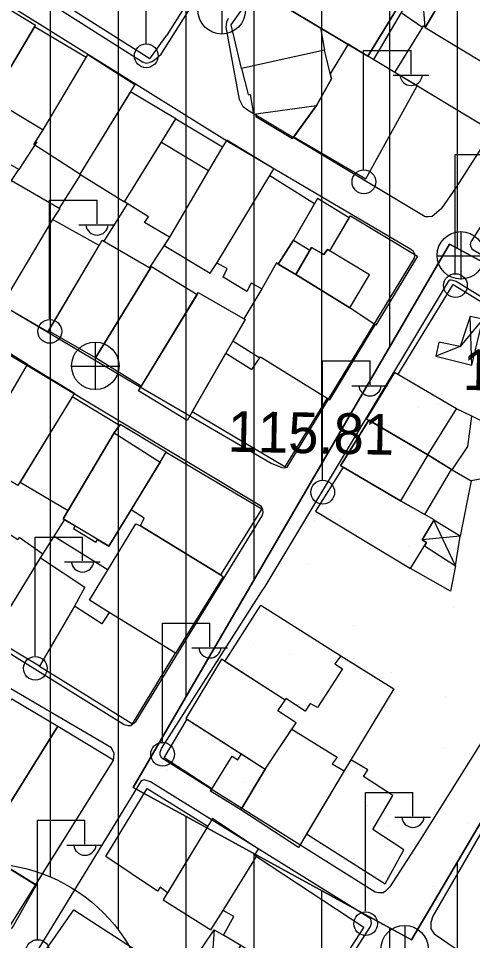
# Model space of a CAD drawing. Extents: x 417997 to 421451, y 4451742 to 4455216.
# Drawn here: x 419396.1 to 419463, y 4452738.6 to 4452874.4 of the extents above; entities that cross this region are included whole.
import ezdxf

# ---------------------------------------------------------------- set-up
doc = ezdxf.new("R2010")
doc.units = 0
for name, color, linetype in [('ADA', 7, 'Continuous'), ('B_Ins_Halinde', 7, 'Continuous'), ('B_Kapi', 7, 'Continuous'), ('B_Mesken', 7, 'Continuous'), ('B_Sundurma', 7, 'Continuous'), ('B_Teras', 7, 'Continuous'), ('Default', 7, 'Continuous'), ('PL_AYA_PARK_DINLENME', 7, 'Continuous'), ('PL_KON_MEV_350', 7, 'Continuous'), ('S_Elektrik_Diregi', 7, 'Continuous'), ('S_Rogar_Kapagi', 7, 'Continuous'), ('Sinir_Duvar_tek_tarafa_ait', 7, 'Continuous'), ('Sinir_Tel_bir_taraf', 7, 'Continuous'), ('SM_DAIRE', 7, 'Continuous'), ('TR_ORTAYOGUNKONUT', 7, 'Continuous'), ('TR_PARKALANI', 7, 'Continuous'), ('Y_Kot_Noktasi', 7, 'Continuous'), ('Y_Yol_Kotu', 7, 'Continuous'), ('Yol_Sose', 7, 'Continuous')]:
    doc.layers.add(name, color=color, linetype=linetype)

# ---------------------------------------------------------------- blocks, each defined once
blk = doc.blocks.new('POINT_DISPLAY')
at = {"layer": 'Default'}
blk.add_line((0, 0), (0, 0), dxfattribs=at)

msp = doc.modelspace()

# ---------------------------------------------------------------- linework, layer by layer
at = {"layer": 'ADA'}
for p, q in [((419459.65, 4452841.17), (419413.02, 4452761.13)), ((419459.65, 4452841.17), (419413.02, 4452761.13)), ((419498.35, 4452820.34), (419459.65, 4452841.17)), ((419498.35, 4452820.34), (419459.65, 4452841.17)), ((419454.03, 4452738.65), (419499.67, 4452816.04)), ((419454.03, 4452738.65), (419499.67, 4452816.04)), ((419413.02, 4452761.13), (419454.03, 4452738.65)), ((419413.02, 4452761.13), (419454.03, 4452738.65))]:
    msp.add_line(p, q, dxfattribs=at)
at = {"layer": 'B_Ins_Halinde'}
msp.add_lwpolyline([(419438.59, 4452754.29), (419450.15, 4452746.93), (419452.94, 4452751.95), (419448.36, 4452754.94), (419451.29, 4452759.92), (419446.97, 4452762.74), (419447.6, 4452763.74), (419445.11, 4452765.2), (419444.12, 4452763.55)], close=True, dxfattribs=at)
at = {"layer": 'B_Kapi'}
msp.add_lwpolyline([(419415.47, 4452868.48), (419417.97, 4452871.99)], dxfattribs=at)
at = {"layer": 'B_Mesken'}
for points in [[(419433.43, 4452877.37), (419431.14, 4452878.78), (419435.35, 4452885.33), (419437.7, 4452883.97), (419451.84, 4452875.74), (419447.63, 4452868.9)], [(419456.08, 4452873.12), (419469.83, 4452864.8), (419473.95, 4452871.63), (419460.15, 4452880.01)], [(419383.53, 4452868.82), (419385.04, 4452867.83), (419385.97, 4452869.18), (419393.24, 4452864.46), (419398.47, 4452873.23), (419398.62, 4452873.42), (419392.6, 4452877.06), (419392.82, 4452877.39), (419389.86, 4452879.14), (419389.54, 4452878.77)], [(419428.97, 4452867.06), (419427.47, 4452873.5), (419431.14, 4452878.78), (419433.43, 4452877.37), (419440.64, 4452873.07), (419441.2, 4452869.75)], [(419399.74, 4452858.05), (419406.09, 4452868.69), (419398.47, 4452873.23), (419392.13, 4452862.59)], [(419469.57, 4452864.96), (419465.61, 4452858.02), (419451.58, 4452866.48), (419455.84, 4452873.4), (419456.08, 4452873.12)], [(419444.7, 4452870.65), (419442.06, 4452866.3), (419442.25, 4452865.54), (419440.04, 4452861.63), (419436.71, 4452857.02), (419447.3, 4452850.82), (419454.88, 4452864.5), (419451.58, 4452866.48), (419447.63, 4452868.9)], [(419406.09, 4452868.69), (419406.32, 4452869.12), (419413.26, 4452864.7), (419405.17, 4452851.48), (419398.36, 4452855.87), (419399.74, 4452858.05)], [(419436.52, 4452856.76), (419440.04, 4452861.63), (419442.25, 4452865.54), (419441.2, 4452869.75), (419428.97, 4452867.06), (419429.98, 4452863.23), (419430.28, 4452863.22), (419430.76, 4452860.36), (419431.13, 4452860.41), (419431.12, 4452859.98)], [(419405.17, 4452851.48), (419411.75, 4452847.42), (419417.19, 4452856.2), (419419.33, 4452859.65), (419412.62, 4452863.65)], [(419419.33, 4452859.65), (419426.19, 4452855.54), (419424.1, 4452852.02), (419418.38, 4452842.22), (419414.7, 4452844.39), (419415.28, 4452845.23), (419411.75, 4452847.42)], [(419395.07, 4452850.58), (419396.17, 4452852.21), (419388.42, 4452856.59), (419385.6, 4452851.8), (419384, 4452849.1), (419379.38, 4452841.46), (419387.03, 4452836.9)], [(419433.14, 4452851.32), (419433.74, 4452852.3), (419426.84, 4452856.5), (419426.19, 4452855.54), (419424.1, 4452852.02), (419418.38, 4452842.22), (419417.61, 4452840.97), (419424.38, 4452836.91), (419425.36, 4452838.4)], [(419434.39, 4452838.24), (419434.13, 4452838.42), (419431.97, 4452834.58), (419430.43, 4452835.43), (419429.77, 4452834.22), (419426.26, 4452836.34), (419426.88, 4452837.58), (419425.36, 4452838.4), (419433.14, 4452851.32), (419439.76, 4452847.2), (419436.63, 4452841.79), (419434.39, 4452838.24)], [(419395.07, 4452850.58), (419402.2, 4452846.44), (419401.15, 4452844.8), (419393.68, 4452832.25), (419386.69, 4452836.32)], [(419436.63, 4452841.79), (419434.39, 4452838.24), (419436.98, 4452836.69), (419439.07, 4452840.29), (419439.3, 4452840.69), (419441.12, 4452839.64), (419441.68, 4452840.42), (419442.01, 4452840.22), (419444.87, 4452845.07), (419440.17, 4452847.92)], [(419400.47, 4452828.25), (419407.99, 4452840.98), (419401.15, 4452844.8), (419393.68, 4452832.25)], [(419442.01, 4452840.22), (419445.05, 4452845.37), (419454.95, 4452839.43), (419448.81, 4452829.24), (419444.95, 4452831.78), (419436.98, 4452836.69), (419439.3, 4452840.69), (419441.12, 4452839.64), (419441.68, 4452840.42)], [(419407.99, 4452840.98), (419408.44, 4452841.78), (419415.57, 4452837.65), (419407.47, 4452824.45), (419400.56, 4452828.39)], [(419415.57, 4452837.65), (419415.71, 4452837.91), (419422.45, 4452833.79), (419414.2, 4452820.25), (419407.47, 4452824.45)], [(419431.97, 4452834.58), (419429.35, 4452830.2), (419429.53, 4452830.1), (419427.71, 4452826.94), (419431.69, 4452824.42), (419431.8, 4452824.58), (419441.6, 4452818.49), (419441.99, 4452818.26), (419448.7, 4452829.31), (419444.95, 4452831.78), (419436.98, 4452836.69), (419434.39, 4452838.24), (419434.13, 4452838.42)], [(419413.79, 4452819.58), (419422.62, 4452834.06), (419429.53, 4452830.1), (419420.97, 4452815.2)], [(419397.45, 4452823.45), (419390.67, 4452827.63), (419381.48, 4452812.11), (419388.32, 4452808.01), (419389.31, 4452809.58)], [(419426.68, 4452825.14), (419430.53, 4452822.7), (419431.8, 4452824.58), (419441.6, 4452818.49), (419435.35, 4452808.36), (419421.71, 4452816.49)], [(419389.31, 4452809.58), (419397.45, 4452823.45), (419404.39, 4452819.24), (419396.04, 4452805.6)], [(419456.46, 4452810.15), (419460.03, 4452807.94), (419462.34, 4452811.36), (419462.95, 4452815.86), (419460.68, 4452816.91), (419451.53, 4452822.26), (419447.39, 4452815.45)], [(419410.99, 4452814.47), (419404.03, 4452818.67), (419396.36, 4452806.13), (419403.45, 4452801.94), (419410.24, 4452813.39)], [(419410.24, 4452813.39), (419402.72, 4452800.72), (419404.48, 4452799.66), (419404.21, 4452799.27), (419407.52, 4452797.28), (419407.77, 4452797.68), (419409.45, 4452796.67), (419412.7, 4452802.03), (419416.99, 4452809.08), (419417.9, 4452810.52), (419411.1, 4452814.63)], [(419456, 4452801.34), (419459.95, 4452807.99), (419456.46, 4452810.15), (419447.75, 4452815.24), (419443.59, 4452808.53), (419443.95, 4452808.32), (419452.41, 4452803.36)], [(419417.9, 4452810.52), (419431.96, 4452802.16), (419425.88, 4452792.44), (419414.11, 4452799.66), (419414.66, 4452800.81), (419412.7, 4452802.03), (419416.99, 4452809.08)], [(419443.95, 4452808.32), (419439.88, 4452801.86), (419453.91, 4452793.41), (419456.26, 4452797.22), (419455.61, 4452797.59), (419457.38, 4452800.57), (419452.41, 4452803.36)], [(419392.14, 4452783.23), (419399.71, 4452795.52), (419396.22, 4452797.94), (419396.04, 4452797.61), (419392.94, 4452799.63), (419385.6, 4452787.4)], [(419425.88, 4452792.44), (419426.28, 4452792.21), (419419.25, 4452780.93), (419409.46, 4452786.89), (419406.57, 4452788.74), (419413.4, 4452799.96), (419414.11, 4452799.66)], [(419399.35, 4452794.94), (419405.91, 4452790.64), (419404.39, 4452787.85), (419399.21, 4452779), (419392.14, 4452783.23)], [(419399.21, 4452779), (419412.9, 4452770.48), (419419.25, 4452780.93), (419409.46, 4452786.89), (419408.42, 4452785.26), (419404.39, 4452787.85)], [(419426.54, 4452779.7), (419431.82, 4452788.01), (419443.62, 4452780.52), (419442.75, 4452779.33), (419443.88, 4452778.61), (419440.18, 4452772.89), (419439.1, 4452773.49), (419438.35, 4452772.37), (419435.51, 4452774.24), (419435.42, 4452774)], [(419420.8, 4452771.29), (419432.48, 4452763.81), (419437.03, 4452770.67), (419434.35, 4452772.42), (419435.42, 4452774), (419426.05, 4452780.01)], [(419392.14, 4452754.54), (419385.43, 4452759.06), (419395.14, 4452774.2), (419401.9, 4452770.18)], [(419424.6, 4452760.92), (419417.59, 4452765.48), (419420.97, 4452771.18), (419432.48, 4452763.81), (419428.9, 4452757.82), (419424.4, 4452760.6)], [(419390.45, 4452751.84), (419401.9, 4452770.18), (419410.11, 4452765.19), (419398.62, 4452746.8)], [(419436.4, 4452769.72), (419443.08, 4452765.61), (419442.35, 4452764.63), (419444.12, 4452763.55), (419437.37, 4452752.26), (419428.9, 4452757.82), (419432.48, 4452763.81)], [(419415.07, 4452760.96), (419424.02, 4452755.44), (419418.09, 4452745.62), (419417.01, 4452746.44), (419416.59, 4452745.86), (419408.99, 4452750.94)], [(419373.73, 4452752.4), (419378.14, 4452759.43), (419398.7, 4452746.75), (419395.11, 4452740.36), (419394.95, 4452740.44), (419394.55, 4452739.8), (419394.35, 4452739.88)], [(419431.2, 4452750.94), (419430.91, 4452751.11), (419431.5, 4452752.01), (419424.69, 4452756.55), (419417.45, 4452744.56), (419424.45, 4452740.13), (419426.3, 4452743.01)], [(419431.2, 4452750.94), (419447.02, 4452740.52), (419440.69, 4452730.74), (419426.33, 4452739.38), (419427.86, 4452742.11), (419426.3, 4452743.01)], [(419399.66, 4452736.44), (419404.29, 4452743.09), (419417.26, 4452734.7), (419412.85, 4452727.94)]]:
    msp.add_lwpolyline(points, close=True, dxfattribs=at)
at = {"layer": 'B_Sundurma'}
for p, q in [((419456.08, 4452873.12), (419455.48, 4452880.1)), ((419464.57, 4452830.13), (419461.24, 4452826.08)), ((419462.94, 4452823.37), (419462.69, 4452830.54)), ((419461.24, 4452826.08), (419457.64, 4452824.68)), ((419460.52, 4452793.8), (419457.34, 4452800.49)), ((419461.22, 4452798.14), (419455.61, 4452797.59)), ((419424.96, 4452740.16), (419424.21, 4452730.51))]:
    msp.add_line(p, q, dxfattribs=at)
for points in [[(419452.5, 4452875.3), (419455.69, 4452873.16), (419455.84, 4452873.4), (419456.08, 4452873.12), (419458.96, 4452878), (419455.48, 4452880.1)], [(419458.09, 4452826.75), (419457.64, 4452824.68), (419462.94, 4452823.37), (419464.57, 4452830.13), (419462.69, 4452830.54), (419461.24, 4452826.08)], [(419455.96, 4452796.73), (419460.52, 4452793.8), (419461.22, 4452798.14), (419457.34, 4452800.49), (419455.61, 4452797.59), (419456.26, 4452797.22)], [(419423.17, 4452731.17), (419420.17, 4452733.07), (419424.96, 4452740.16), (419426.33, 4452739.38), (419428.87, 4452737.86), (419424.21, 4452730.51)]]:
    msp.add_lwpolyline(points, close=True, dxfattribs=at)
at = {"layer": 'B_Teras'}
for points in [[(419437.7, 4452883.97), (419433.43, 4452877.37), (419447.63, 4452868.9), (419451.84, 4452875.74)], [(419440.04, 4452861.63), (419442.25, 4452865.54), (419441.2, 4452869.75), (419428.97, 4452867.06), (419429.98, 4452863.23), (419430.28, 4452863.22), (419430.76, 4452860.36)], [(419417.19, 4452856.2), (419424.1, 4452852.02), (419418.38, 4452842.22), (419414.7, 4452844.39), (419415.28, 4452845.23), (419411.75, 4452847.42)], [(419436.98, 4452836.69), (419434.39, 4452838.24), (419436.63, 4452841.79), (419439.07, 4452840.29)], [(419436.98, 4452836.69), (419444.95, 4452831.78), (419447.86, 4452836.64), (419441.68, 4452840.42), (419441.12, 4452839.64), (419439.3, 4452840.69)], [(419447.39, 4452815.45), (419456.46, 4452810.15), (419460.68, 4452816.91), (419451.53, 4452822.26)], [(419456.46, 4452810.15), (419452.41, 4452803.36), (419443.59, 4452808.53), (419447.75, 4452815.24)], [(419402.72, 4452800.72), (419410.24, 4452813.39), (419416.99, 4452809.08), (419409.45, 4452796.67)], [(419432.48, 4452763.81), (419428.9, 4452757.82), (419424.4, 4452760.6), (419427.63, 4452765.72), (419428.43, 4452765.2), (419428.98, 4452766.06)]]:
    msp.add_lwpolyline(points, close=True, dxfattribs=at)
at = {"layer": 'PL_AYA_PARK_DINLENME'}
msp.add_lwpolyline([(419459.65, 4452841.17), (419498.35, 4452820.34), (419499.67, 4452816.04), (419454.03, 4452738.65), (419413.02, 4452761.13)], close=True, dxfattribs=at)
msp.add_lwpolyline([(419459.65, 4452841.17), (419498.35, 4452820.34), (419499.67, 4452816.04), (419454.03, 4452738.65), (419413.02, 4452761.13)], close=True, dxfattribs=at)
at = {"layer": 'PL_KON_MEV_350'}
msp.add_lwpolyline([(419498.35, 4452820.34), (419459.65, 4452841.17), (419413.02, 4452761.13), (419454.03, 4452738.65), (419499.67, 4452816.04)], dxfattribs=at)
at = {"layer": 'S_Elektrik_Diregi'}
for p, q in [((419414.92, 4452870.77), (419414.92, 4452888.27)), ((419446.99, 4452852.21), (419446.99, 4452869.71)), ((419446.99, 4452869.71), (419453.99, 4452869.71)), ((419453.99, 4452866.21), (419453.99, 4452869.71)), ((419451.33, 4452866.07), (419456.58, 4452866.07)), ((419460.49, 4452836.92), (419460.49, 4452854.42)), ((419460.49, 4452854.42), (419467.49, 4452854.42)), ((419400.69, 4452830.16), (419400.69, 4452847.67)), ((419400.69, 4452847.67), (419407.69, 4452847.67)), ((419407.69, 4452844.17), (419407.69, 4452847.67)), ((419405.03, 4452844.03), (419410.28, 4452844.03)), ((419440.93, 4452806.47), (419440.93, 4452823.97)), ((419440.93, 4452823.97), (419447.93, 4452823.97)), ((419447.93, 4452820.47), (419447.93, 4452823.97)), ((419445.27, 4452820.33), (419450.52, 4452820.33)), ((419398.55, 4452780.51), (419398.55, 4452798.01)), ((419398.55, 4452798.01), (419405.55, 4452798.01)), ((419405.55, 4452794.51), (419405.55, 4452798.01)), ((419402.89, 4452794.37), (419408.14, 4452794.37)), ((419417.33, 4452767.85), (419417.33, 4452785.35)), ((419417.33, 4452785.35), (419424.33, 4452785.35)), ((419424.33, 4452781.85), (419424.33, 4452785.35)), ((419421.67, 4452781.71), (419426.92, 4452781.71)), ((419447.25, 4452742.89), (419447.25, 4452760.39)), ((419447.25, 4452760.39), (419454.25, 4452760.39)), ((419454.25, 4452756.89), (419454.25, 4452760.39)), ((419398.91, 4452738.78), (419398.91, 4452756.28)), ((419398.91, 4452756.28), (419405.91, 4452756.28)), ((419405.91, 4452752.78), (419405.91, 4452756.28)), ((419451.59, 4452756.75), (419456.84, 4452756.75)), ((419403.25, 4452752.64), (419408.5, 4452752.64))]:
    msp.add_line(p, q, dxfattribs=at)
for centre in [(419414.95, 4452868.94), (419447.03, 4452850.37), (419460.52, 4452835.08), (419400.73, 4452828.33), (419440.96, 4452804.64), (419398.59, 4452778.68), (419417.36, 4452766.02), (419447.29, 4452741.05), (419398.94, 4452736.94)]:
    msp.add_circle(centre, 1.75, dxfattribs=at)
for centre in [(419453.99, 4452866.22), (419407.69, 4452844.18), (419447.93, 4452820.48), (419405.55, 4452794.53), (419424.33, 4452781.87), (419454.26, 4452756.9), (419405.91, 4452752.79)]:
    msp.add_arc(centre, 1.66, 184.8384, 355.1464, dxfattribs=at)
at = {"layer": 'S_Rogar_Kapagi'}
for p, q in [((419426.12, 4452872.12), (419426.12, 4452879.12)), ((419461.37, 4452836), (419461.37, 4452843)), ((419457.8, 4452839.47), (419464.8, 4452839.47)), ((419407.48, 4452819.72), (419407.48, 4452826.72)), ((419403.91, 4452823.19), (419410.91, 4452823.19)), ((419453.09, 4452733.77), (419453.09, 4452740.77))]:
    msp.add_line(p, q, dxfattribs=at)
for centre in [(419426.07, 4452875.65), (419461.32, 4452839.53), (419407.43, 4452823.25), (419453.03, 4452737.3)]:
    msp.add_circle(centre, 3.5, dxfattribs=at)
at = {"layer": 'Sinir_Duvar_tek_tarafa_ait'}
for points in [[(419452.5, 4452875.3), (419448.43, 4452868.41)], [(419398.83, 4452856.27), (419396.17, 4452852.21)], [(419405.27, 4452851.43), (419402.11, 4452846.5)], [(419412.16, 4452847.17), (419408.71, 4452841.63)], [(419418.38, 4452842.22), (419415.41, 4452837.74)], [(419460.03, 4452807.94), (419462.82, 4452806.32), (419461.22, 4452798.14)], [(419399.71, 4452795.52), (419402.92, 4452800.6)], [(419409.35, 4452793.16), (419401.35, 4452798.12)], [(419460.52, 4452793.8), (419459.79, 4452790.04), (419453.91, 4452793.41)], [(419443.62, 4452780.52), (419451.44, 4452775.68), (419444.12, 4452763.55)]]:
    msp.add_lwpolyline(points, dxfattribs=at)
at = {"layer": 'Sinir_Tel_bir_taraf'}
for points in [[(419424.76, 4452882.78), (419417.97, 4452871.99)], [(419415.47, 4452868.48), (419404.39, 4452875.5)], [(419452.05, 4452821.95), (419460.21, 4452835.24), (419469.06, 4452829.8), (419466.98, 4452813.8), (419462.95, 4452815.86)], [(419466.98, 4452813.8), (419466.73, 4452807.04), (419462.82, 4452806.32)]]:
    msp.add_lwpolyline(points, dxfattribs=at)
at = {"layer": 'SM_DAIRE'}
msp.add_circle((419390.96, 4452724.96), 25, dxfattribs=at)
msp.add_circle((419390.96, 4452724.96), 25, dxfattribs=at)
at = {"layer": 'TR_ORTAYOGUNKONUT'}
for p, q in [((419460.85, 4452840.53), (419460.85, 4452974.81)), ((419460.85, 4452840.53), (419460.85, 4452974.81)), ((419450.85, 4452826.07), (419450.85, 4452958.84)), ((419450.85, 4452826.07), (419450.85, 4452958.84)), ((419440.85, 4452808.9), (419440.85, 4452942.87)), ((419440.85, 4452808.9), (419440.85, 4452942.87)), ((419430.85, 4452791.74), (419430.85, 4452926.9)), ((419430.85, 4452791.74), (419430.85, 4452926.9)), ((419420.85, 4452774.58), (419420.85, 4452910.93)), ((419420.85, 4452774.58), (419420.85, 4452910.93)), ((419410.85, 4452740.1), (419410.85, 4452894.96)), ((419410.85, 4452740.1), (419410.85, 4452894.96)), ((419400.85, 4452747.92), (419400.85, 4452878.99)), ((419400.85, 4452747.92), (419400.85, 4452878.99)), ((419420.85, 4452627.45), (419420.85, 4452756.84)), ((419420.85, 4452627.45), (419420.85, 4452756.84)), ((419430.85, 4452620.97), (419430.85, 4452751.36)), ((419430.85, 4452620.97), (419430.85, 4452751.36)), ((419460.85, 4452607.72), (419460.85, 4452750.21)), ((419460.85, 4452607.72), (419460.85, 4452750.21)), ((419440.85, 4452615.25), (419440.85, 4452745.87)), ((419440.85, 4452615.25), (419440.85, 4452745.87)), ((419450.85, 4452610.9), (419450.85, 4452740.39)), ((419450.85, 4452610.9), (419450.85, 4452740.39))]:
    msp.add_line(p, q, dxfattribs=at)
at = {"layer": 'Yol_Sose'}
for points in [[(419490.83, 4452898.12), (419475.77, 4452873.2), (419460.63, 4452849.6), (419458.44, 4452846.37), (419457.08, 4452845.27), (419456.5, 4452845.19), (419456.08, 4452845.19), (419429.86, 4452860.93), (419429.23, 4452861.42), (419428.68, 4452862.49), (419426.73, 4452873.14), (419426.8, 4452873.94), (419427.05, 4452874.48)], [(419383.49, 4452887.67), (419414.39, 4452868.06), (419414.91, 4452867.87), (419415.38, 4452867.95), (419415.84, 4452868.12), (419416.43, 4452868.56), (419417.13, 4452869.18), (419431, 4452891.14)]]:
    msp.add_lwpolyline(points, dxfattribs=at)
for points in [[(419370.85, 4452845.75), (419413.36, 4452820.57), (419433.38, 4452808.92), (419434.93, 4452808.25), (419435.27, 4452808.23), (419435.71, 4452808.32), (419454.45, 4452839.09), (419454.57, 4452839.59), (419454.32, 4452840.1), (419453.79, 4452840.49), (419426.93, 4452856.29), (419381.47, 4452884.63), (419381.01, 4452884.72), (419380.71, 4452884.38), (419369.33, 4452847.67), (419369.26, 4452847.19), (419369.35, 4452846.74)], [(419462.99, 4452840.44), (419495.6, 4452821.5), (419496.28, 4452821.31), (419496.63, 4452821.33), (419496.89, 4452821.38), (419497.29, 4452821.57), (419497.48, 4452821.78), (419497.6, 4452821.93), (419519.64, 4452857.55), (419519.5, 4452858.23), (419519, 4452858.7), (419486.6, 4452877.89), (419486.39, 4452877.98), (419485.95, 4452877.89), (419485.8, 4452877.72), (419462.81, 4452841.52), (419462.71, 4452841.15), (419462.78, 4452840.81)], [(419356.78, 4452804.37), (419393.25, 4452781.86), (419411.71, 4452770.4), (419412.26, 4452770.24), (419412.46, 4452770.24), (419412.69, 4452770.26), (419413.47, 4452770.88), (419432.02, 4452801.14), (419432.18, 4452801.62), (419432.13, 4452802.08), (419431.95, 4452802.51), (419367.88, 4452841), (419367.38, 4452841), (419367.06, 4452840.89), (419366.71, 4452840.57), (419356.19, 4452805.81), (419355.98, 4452805.22), (419356.11, 4452804.72)], [(419432.46, 4452790.73), (419459.52, 4452835.7), (419459.72, 4452835.93), (419459.91, 4452835.93), (419460.64, 4452835.72), (419492.36, 4452816.1), (419492.71, 4452815.5), (419492.77, 4452814.57), (419492.72, 4452814.34), (419492.38, 4452813.54), (419475.84, 4452786.1), (419455.34, 4452753.39), (419450.84, 4452746.46), (419450.2, 4452745.82), (419449.85, 4452745.59), (419449.17, 4452745.6), (419448.69, 4452745.69), (419417.22, 4452765.45), (419416.99, 4452765.9), (419417.01, 4452766.34), (419417.2, 4452766.86), (419431.94, 4452789.97)], [(419469.5, 4452731.32), (419487.48, 4452719.66), (419488.21, 4452719.66), (419488.94, 4452720.37), (419515.93, 4452766.15), (419518.04, 4452770.35), (419518.77, 4452772.35), (419521.17, 4452794.66), (419520.94, 4452795.48), (419520.47, 4452796.75), (419513.08, 4452805.03), (419512.6, 4452805.42), (419501.47, 4452812.05), (419500.7, 4452812.09), (419500.38, 4452811.82), (419468.05, 4452760.94), (419457.17, 4452742.15), (419456.92, 4452741.22), (419456.92, 4452740.31), (419457.37, 4452739.54), (419468.82, 4452731.74)], [(419332.66, 4452667.23), (419343.53, 4452660.75), (419344.06, 4452660.57), (419344.54, 4452660.63), (419356.58, 4452678.12), (419375.97, 4452710.24), (419387.61, 4452729.21), (419409.91, 4452764.81), (419410.16, 4452765.42), (419410.23, 4452766.11), (419409.84, 4452766.97), (419354.71, 4452799.23), (419354.55, 4452799.23), (419354.04, 4452799.11), (419353.75, 4452798.73), (419333.11, 4452733.5), (419314.49, 4452679.73), (419314.4, 4452679.32), (419314.4, 4452679.05), (419314.4, 4452679), (419314.87, 4452678.38), (419332.21, 4452667.51)], [(419360.89, 4452650.94), (419380.94, 4452638.9), (419382.44, 4452638.6), (419383.58, 4452638.89), (419384.25, 4452639.27), (419385.18, 4452640.14), (419420.55, 4452697.69), (419448.01, 4452740.63), (419448.17, 4452741.15), (419448.03, 4452741.75), (419415.55, 4452761.94), (419414.64, 4452762.26), (419414.2, 4452762.12), (419354.47, 4452664.49), (419354.18, 4452663.81), (419358.06, 4452653.75), (419358.65, 4452652.68), (419359.4, 4452651.88)]]:
    msp.add_lwpolyline(points, close=True, dxfattribs=at)

# ---------------------------------------------------------------- block references
at = {"layer": 'TR_PARKALANI', "xscale": 0.1, "yscale": 0.10000000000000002}
for p in [(419461.46, 4452837.22), (419461.46, 4452837.22), (419452.5, 4452821.19), (419452.5, 4452821.19), (419457.98, 4452817.52), (419457.98, 4452817.52), (419455.03, 4452817.13), (419455.03, 4452817.13), (419461.69, 4452808.15), (419461.69, 4452808.15), (419446.92, 4452805.55), (419446.92, 4452805.55), (419455.38, 4452802.75), (419455.38, 4452802.75), (419439.74, 4452800.43), (419439.74, 4452800.43), (419443.61, 4452800.68), (419443.61, 4452800.68), (419453.58, 4452796.57), (419453.58, 4452796.57), (419438.81, 4452793.96), (419438.81, 4452793.96), (419432.11, 4452791.04), (419432.11, 4452791.04), (419460.24, 4452787.59), (419460.24, 4452787.59), (419445.47, 4452784.98), (419445.47, 4452784.98), (419430.7, 4452782.38), (419430.7, 4452782.38), (419436.27, 4452780.74), (419436.27, 4452780.74), (419451.04, 4452778.13), (419451.04, 4452778.13), (419452.13, 4452776), (419452.13, 4452776), (419459.06, 4452774.48), (419459.06, 4452774.48), (419437.36, 4452773.4), (419437.36, 4452773.4), (419422.58, 4452770.79), (419422.58, 4452770.79), (419423.22, 4452770.52), (419423.22, 4452770.52), (419458.79, 4452767.02), (419458.79, 4452767.02), (419433.66, 4452765.96), (419433.66, 4452765.96), (419444.02, 4452764.42), (419444.02, 4452764.42), (419447.57, 4452764.84), (419447.57, 4452764.84), (419418.02, 4452763.65), (419418.02, 4452763.65), (419429.24, 4452761.81), (419429.24, 4452761.81), (419447.57, 4452758.44), (419447.57, 4452758.44), (419450.68, 4452755.44), (419450.68, 4452755.44), (419462.34, 4452755.83), (419462.34, 4452755.83), (419435.91, 4452752.83), (419435.91, 4452752.83), (419457.34, 4452746.46), (419457.34, 4452746.46), (419444.96, 4452743.66), (419444.96, 4452743.66)]:
    msp.add_blockref('POINT_DISPLAY', p, dxfattribs=at)

# ---------------------------------------------------------------- texts
at = {"layer": 'Y_Kot_Noktasi'}
msp.add_text('116.27 ', height=6, rotation=358.8703, dxfattribs=at).set_placement((419461.58, 4452819.71))
at = {"layer": 'Y_Yol_Kotu'}
msp.add_text('115.81 ', height=6, rotation=358.8703, dxfattribs=at).set_placement((419426.9, 4452810.61))

doc.saveas('drawing.dxf')
